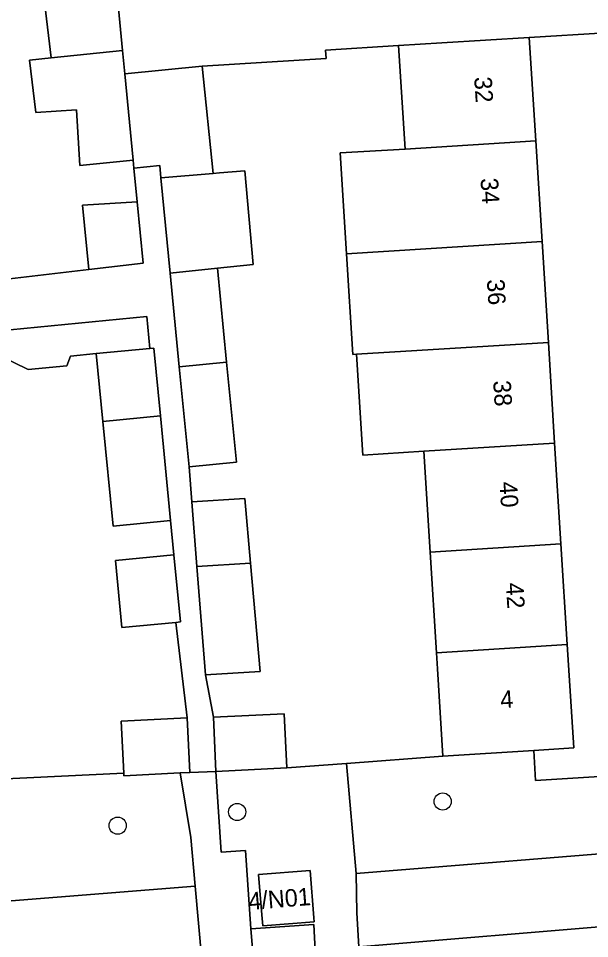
# Model space of a CAD drawing. Extents: x 159053 to 160042, y 380449 to 381423.
# Drawn here: x 159774.2 to 159806.8, y 381009.6 to 381062.1 of the extents above; entities that cross this region are included whole.
import ezdxf

# ---------------------------------------------------------------- set-up
doc = ezdxf.new("R2010")
doc.units = 0
for name, color, linetype in [('IMGEO_Boom', 7, 'Continuous'), ('IMGEO_Erf', 7, 'Continuous'), ('IMGEO_Groenvoorziening', 7, 'Continuous'), ('IMGEO_Pand', 7, 'Continuous'), ('IMGEO_Pand_nummerreeks', 7, 'Continuous'), ('IMGEO_Voetpad_open', 7, 'Continuous')]:
    doc.layers.add(name, color=color, linetype=linetype)

msp = doc.modelspace()

# ---------------------------------------------------------------- linework, layer by layer
at = {"layer": 'IMGEO_Boom'}
for centre in [(159798.372, 381017.38), (159786.647, 381016.786), (159779.83, 381016.006)]:
    msp.add_circle(centre, 0.489, dxfattribs=at)
at = {"layer": 'IMGEO_Erf'}
for points in [[(159768.978, 381062.082), (159763.024, 381061.372), (159763.375, 381058.439), (159764.1, 381052.379), (159764.191, 381051.62), (159766.842, 381051.937), (159767.493, 381046.494), (159778.18, 381047.746), (159777.819, 381051.417), (159780.943, 381051.613), (159780.757, 381053.534), (159780.714, 381053.982), (159777.676, 381053.689), (159777.476, 381056.857), (159775.162, 381056.705), (159774.806, 381059.698), (159776.036, 381059.833), (159775.309, 381065.904)], [(159807.666, 381061.263), (159803.314, 381060.991), (159803.683, 381055.089), (159804.042, 381049.338), (159804.402, 381043.587), (159804.761, 381037.836), (159805.12, 381032.086), (159805.48, 381026.336), (159805.848, 381020.439), (159803.566, 381020.296), (159803.673, 381018.582), (159810.986, 381019.039), (159808.382, 381060.758)], [(159771.081, 381018.563), (159780.178, 381018.995), (159780.033, 381021.971), (159783.797, 381022.155), (159783.156, 381027.605), (159780.073, 381027.306), (159779.703, 381031.13), (159783.035, 381031.453), (159782.844, 381033.421), (159779.565, 381033.104), (159778.986, 381039.08), (159778.612, 381042.947), (159777.139, 381042.804), (159776.935, 381042.249), (159774.73, 381042.035), (159773.023, 381042.864)]]:
    msp.add_lwpolyline(points, dxfattribs=at)
msp.add_lwpolyline([(159793.453, 381042.91), (159793.238, 381042.897), (159792.879, 381048.645), (159792.519, 381054.401), (159796.224, 381054.625), (159795.855, 381060.525), (159791.691, 381060.265), (159791.72, 381059.801), (159784.656, 381059.36), (159785.272, 381053.228), (159785.643, 381053.264), (159787.078, 381053.387), (159787.567, 381048.031), (159785.524, 381047.82), (159786.046, 381042.452), (159786.6, 381036.746), (159783.901, 381036.483), (159784.059, 381034.487), (159787.094, 381034.678), (159787.416, 381030.985), (159787.955, 381024.808), (159784.84, 381024.613), (159785.288, 381022.197), (159789.321, 381022.393), (159789.472, 381019.299), (159792.889, 381019.557), (159798.389, 381019.973), (159798.077, 381024.964), (159798.02, 381025.872), (159797.661, 381031.622), (159797.302, 381037.373), (159793.81, 381037.156)], close=True, dxfattribs=at)
at = {"layer": 'IMGEO_Groenvoorziening'}
for points in [[(159810.986, 381019.039), (159803.673, 381018.582), (159803.566, 381020.296), (159798.389, 381019.973), (159792.889, 381019.557), (159793.445, 381013.264), (159811.331, 381014.723)], [(159792.889, 381019.557), (159789.472, 381019.299), (159785.439, 381019.103), (159785.732, 381014.487), (159787.117, 381014.58), (159787.424, 381010.105), (159791.013, 381010.355), (159791.095, 381008.884), (159793.595, 381009.09), (159793.467, 381011.023), (159793.445, 381013.264)], [(159784.004, 381015.32), (159783.399, 381019.01), (159780.185, 381018.853), (159780.178, 381018.995), (159771.081, 381018.563), (159771.016, 381018.852), (159763.917, 381017.279), (159756.473, 381015.63), (159756.711, 381014.473), (159757.213, 381012.261), (159757.51, 381010.416), (159784.253, 381012.558)], [(159793.467, 381011.023), (159793.595, 381009.09), (159808.669, 381010.335), (159811.368, 381014.258), (159811.331, 381014.723), (159793.445, 381013.264)], [(159790.816, 381013.44), (159791.027, 381010.747), (159791.045, 381010.518), (159788.112, 381010.278), (159788.06, 381010.913), (159787.872, 381013.209)], [(159784.253, 381012.558), (159757.51, 381010.416), (159757.597, 381009.872), (159761.23, 381006.355), (159784.635, 381008.332)]]:
    msp.add_lwpolyline(points, close=True, dxfattribs=at)
at = {"layer": 'IMGEO_Pand'}
for points in [[(159776.036, 381059.833), (159780.109, 381060.244), (159779.507, 381066.465), (159775.309, 381065.904)], [(159803.683, 381055.089), (159803.314, 381060.991), (159798.324, 381060.679), (159795.855, 381060.525), (159796.224, 381054.625)], [(159777.676, 381053.689), (159780.714, 381053.982), (159780.237, 381058.921), (159780.109, 381060.244), (159776.036, 381059.833), (159774.806, 381059.698), (159775.162, 381056.705), (159777.476, 381056.857)], [(159784.656, 381059.36), (159780.237, 381058.921), (159780.714, 381053.982), (159780.757, 381053.534), (159782.231, 381053.676), (159782.299, 381052.977), (159785.272, 381053.228)], [(159803.683, 381055.089), (159796.224, 381054.625), (159792.519, 381054.401), (159792.879, 381048.645), (159804.042, 381049.338)], [(159787.078, 381053.387), (159785.643, 381053.264), (159785.272, 381053.228), (159782.299, 381052.977), (159782.826, 381047.542), (159785.524, 381047.82), (159787.567, 381048.031)], [(159780.943, 381051.613), (159777.819, 381051.417), (159778.18, 381047.746), (159781.282, 381048.11)], [(159792.879, 381048.645), (159793.238, 381042.897), (159793.453, 381042.91), (159804.402, 381043.587), (159804.042, 381049.338)], [(159785.524, 381047.82), (159782.826, 381047.542), (159783.346, 381042.191), (159786.046, 381042.452)], [(159772.908, 381044.057), (159773.023, 381042.864), (159774.73, 381042.035), (159776.935, 381042.249), (159777.139, 381042.804), (159778.612, 381042.947), (159781.66, 381043.242), (159781.485, 381045.065), (159772.891, 381044.233)], [(159804.402, 381043.587), (159793.453, 381042.91), (159793.81, 381037.156), (159797.302, 381037.373), (159804.761, 381037.836)], [(159781.891, 381043.264), (159781.66, 381043.242), (159778.612, 381042.947), (159778.986, 381039.08), (159782.266, 381039.397)], [(159786.046, 381042.452), (159783.346, 381042.191), (159783.901, 381036.483), (159786.6, 381036.746)], [(159782.266, 381039.397), (159778.986, 381039.08), (159779.565, 381033.104), (159782.844, 381033.421)], [(159797.302, 381037.373), (159797.661, 381031.622), (159805.12, 381032.086), (159804.761, 381037.836)], [(159787.094, 381034.678), (159784.059, 381034.487), (159784.351, 381030.794), (159787.416, 381030.985)], [(159805.48, 381026.336), (159805.12, 381032.086), (159797.661, 381031.622), (159798.02, 381025.872)], [(159783.035, 381031.453), (159779.703, 381031.13), (159780.073, 381027.306), (159783.156, 381027.605), (159783.405, 381027.629)], [(159787.416, 381030.985), (159784.351, 381030.794), (159784.84, 381024.613), (159787.955, 381024.808)], [(159805.48, 381026.336), (159798.02, 381025.872), (159798.077, 381024.964), (159798.389, 381019.973), (159803.566, 381020.296), (159805.848, 381020.439)], [(159780.178, 381018.995), (159780.185, 381018.853), (159783.399, 381019.01), (159783.949, 381019.037), (159783.797, 381022.155), (159780.033, 381021.971)], [(159789.472, 381019.299), (159789.321, 381022.393), (159785.288, 381022.197), (159785.439, 381019.103)], [(159790.816, 381013.44), (159787.872, 381013.209), (159788.06, 381010.913), (159788.112, 381010.278), (159791.045, 381010.518), (159791.027, 381010.747)]]:
    msp.add_lwpolyline(points, close=True, dxfattribs=at)
at = {"layer": 'IMGEO_Voetpad_open'}
for points in [[(159779.507, 381066.465), (159780.109, 381060.244), (159780.237, 381058.921), (159784.656, 381059.36), (159791.72, 381059.801), (159791.691, 381060.265), (159795.855, 381060.525), (159798.324, 381060.679), (159803.314, 381060.991), (159807.666, 381061.263)], [(159783.901, 381036.483), (159783.346, 381042.191), (159782.826, 381047.542), (159782.299, 381052.977), (159782.231, 381053.676), (159780.757, 381053.534), (159780.943, 381051.613), (159781.282, 381048.11), (159778.18, 381047.746), (159767.493, 381046.494), (159764.842, 381046.176), (159762.596, 381045.907), (159757.631, 381045.313), (159752.656, 381044.718), (159753.21, 381040.083)], [(159753.398, 381040.295), (159758.562, 381041.44), (159763.444, 381042.522), (159765.662, 381043.013), (159772.908, 381044.057), (159772.891, 381044.233), (159781.485, 381045.065), (159781.66, 381043.242), (159781.891, 381043.264), (159782.266, 381039.397), (159782.844, 381033.421), (159783.035, 381031.453), (159783.405, 381027.629), (159783.156, 381027.605), (159783.797, 381022.155), (159783.949, 381019.037), (159785.439, 381019.103), (159785.288, 381022.197), (159784.84, 381024.613), (159784.351, 381030.794), (159784.059, 381034.487), (159783.901, 381036.483)], [(159815.922, 381013.076), (159815.746, 381015.393), (159811.331, 381014.723), (159811.368, 381014.258), (159808.669, 381010.335), (159793.595, 381009.09), (159791.095, 381008.884), (159791.013, 381010.355), (159787.424, 381010.105), (159787.692, 381006.938), (159788.508, 381007.006), (159805.622, 381008.431)]]:
    msp.add_lwpolyline(points, dxfattribs=at)
msp.add_lwpolyline([(159787.117, 381014.58), (159785.732, 381014.487), (159785.439, 381019.103), (159783.949, 381019.037), (159783.399, 381019.01), (159784.004, 381015.32), (159784.253, 381012.558), (159784.635, 381008.332), (159784.782, 381006.699), (159787.692, 381006.938), (159787.424, 381010.105)], close=True, dxfattribs=at)

# ---------------------------------------------------------------- texts
at = {"layer": 'IMGEO_Pand_nummerreeks'}
for s, rotation, p in [('32', 273.5756, (159800.169, 381058.726)), ('34', 273.5756, (159800.53, 381052.947)), ('36', 273.5756, (159800.891, 381047.172)), ('38', 273.5756, (159801.252, 381041.393)), ('40', 273.5756, (159801.613, 381035.617)), ('42', 273.5756, (159801.974, 381029.847)), ('4', 3.5749, (159801.687, 381022.703)), ('4/N01', 4.5837, (159787.325, 381011.188))]:
    msp.add_text(s, height=1, rotation=rotation, dxfattribs=at).set_placement(p)

doc.saveas('drawing.dxf')
